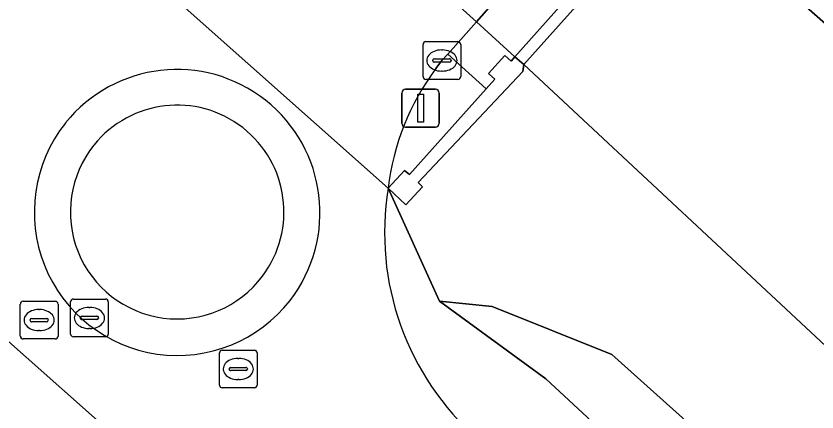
# Model space of a CAD drawing. Extents: x 160455 to 162082, y 388339 to 389736.
# Drawn here: x 160927.33 to 160948.59, y 389384.43 to 389394.93 of the extents above; entities that cross this region are included whole.
import ezdxf

# ---------------------------------------------------------------- set-up
doc = ezdxf.new("R2010")
doc.units = 0
for name, color, linetype in [('IMGEO_Berm_groen', 7, 'Continuous'), ('IMGEO_Dek', 7, 'Continuous'), ('IMGEO_Erf', 7, 'Continuous'), ('IMGEO_Groenvoorziening', 7, 'Continuous'), ('IMGEO_Kolk', 7, 'Continuous'), ('IMGEO_Lichtmast', 7, 'Continuous'), ('IMGEO_Muur', 7, 'Continuous'), ('IMGEO_Oever', 7, 'Continuous'), ('IMGEO_Parkeervlak_open', 7, 'Continuous'), ('IMGEO_Rijbaan_lokaal_gesloten', 7, 'Continuous'), ('IMGEO_Rijbaan_lokaal_open', 7, 'Continuous'), ('IMGEO_Rioolput', 7, 'Continuous'), ('IMGEO_Walbescherming', 7, 'Continuous'), ('IMGEO_Waterloop', 7, 'Continuous')]:
    doc.layers.add(name, color=color, linetype=linetype)

msp = doc.modelspace()

# ---------------------------------------------------------------- linework, layer by layer
at = {"layer": 'IMGEO_Berm_groen'}
for points in [[(160944.636, 389398.404), (160943.57, 389399.342), (160939.55, 389394.776), (160940.571, 389393.854)], [(160939.55, 389394.776), (160938.794, 389393.918), (160939.807, 389393.003), (160940.038, 389393.261), (160939.873, 389393.409), (160940.302, 389393.889), (160940.469, 389393.739), (160940.571, 389393.854)]]:
    msp.add_lwpolyline(points, close=True, dxfattribs=at)
for points in [[(160939.807, 389393.003), (160938.794, 389393.918), (160938.635, 389393.752), (160938.472, 389393.537)], [(160937.207, 389390.364), (160937.636, 389390.833), (160937.773, 389390.727), (160939.807, 389393.003)]]:
    msp.add_lwpolyline(points, dxfattribs=at)
msp.add_arc((160943.682, 389389.621), 6.518, 143.0727, 173.4553, dxfattribs=at)
at = {"layer": 'IMGEO_Dek'}
msp.add_lwpolyline([(160940.805, 389393.643), (160944.878, 389398.192), (160944.636, 389398.404), (160943.57, 389399.342), (160939.691, 389402.754), (160938.188, 389404.076), (160937.408, 389404.762), (160937.168, 389404.973), (160933.197, 389400.514), (160933.439, 389400.296), (160934.213, 389399.597), (160935.696, 389398.257), (160939.55, 389394.776), (160940.571, 389393.854)], close=True, dxfattribs=at)
at = {"layer": 'IMGEO_Erf'}
msp.add_lwpolyline([(160974.082, 389416.523), (160966.607, 389423.095), (160964.239, 389422.307), (160963.399, 389421.82), (160962.869, 389421.415), (160960.162, 389418.042), (160960.5, 389417.849), (160947.134, 389400.941), (160947.358, 389400.756), (160946.936, 389400.265), (160946.811, 389400.371), (160945.465, 389398.685), (160945.303, 389398.667), (160944.878, 389398.192), (160950.35, 389393.379), (160963.707, 389380.804), (160970.927, 389373.782), (160978.562, 389365.975)], dxfattribs=at)
at = {"layer": 'IMGEO_Groenvoorziening'}
for points in [[(160958.33, 389369.626), (160941.392, 389385.312), (160938.572, 389387.375), (160937.207, 389390.364)], [(160977.633, 389348.45), (160980.285, 389346.868), (160978.323, 389348.732), (160976.588, 389353.263), (160968.545, 389361.844), (160964.371, 389365.927), (160951.935, 389378.09), (160943.147, 389385.961), (160939.97, 389387.234), (160938.572, 389387.375), (160941.392, 389385.312), (160958.33, 389369.626), (160963.201, 389364.764), (160966.614, 389361.356), (160975.586, 389352.051)]]:
    msp.add_lwpolyline(points, dxfattribs=at)
msp.add_arc((160944.391, 389389.184), 7.28, 170.6721, 228.6476, dxfattribs=at)
at = {"layer": 'IMGEO_Kolk'}
for p, q in [((160938.133, 389393.327), (160938.133, 389394.179)), ((160938.208, 389394.253), (160939.06, 389394.253)), ((160939.134, 389394.179), (160939.134, 389393.327)), ((160938.621, 389394.033), (160938.646, 389394.033)), ((160938.392, 389393.747), (160938.392, 389393.759)), ((160938.83, 389393.71), (160938.432, 389393.71)), ((160938.435, 389393.796), (160938.833, 389393.796)), ((160938.876, 389393.759), (160938.876, 389393.747)), ((160938.644, 389393.473), (160938.619, 389393.473)), ((160939.06, 389393.253), (160938.208, 389393.253))]:
    msp.add_line(p, q, dxfattribs=at)
for points in [[(160938.133, 389393.327), (160938.133, 389394.179)], [(160938.208, 389394.253), (160939.06, 389394.253)], [(160939.134, 389394.179), (160939.134, 389393.327)], [(160939.06, 389393.253), (160938.208, 389393.253)]]:
    msp.add_lwpolyline(points, dxfattribs=at)
for centre, radius, start, end in [((160938.21, 389394.177), 0.0765, 91.552, 178.448), ((160938.21, 389394.177), 0.0765, 91.552, 178.448), ((160939.058, 389394.177), 0.0765, 1.552, 88.448), ((160939.058, 389394.177), 0.0765, 1.552, 88.448), ((160938.432, 389393.756), 0.0403, 85.8775, 175.7526), ((160938.429, 389393.746), 0.0366, 178.938, 274.7102), ((160938.833, 389393.753), 0.043, 264.8664, 352.4533), ((160938.837, 389393.758), 0.0386, 1.7309, 96.639), ((160938.21, 389393.329), 0.0765, 181.552, 268.448), ((160938.21, 389393.329), 0.0765, 181.552, 268.448), ((160939.058, 389393.329), 0.0765, 271.552, 358.448), ((160939.058, 389393.329), 0.0765, 271.552, 358.448)]:
    msp.add_arc(centre, radius, start, end, dxfattribs=at)
for centre, major_axis, ratio, start_param, end_param in [((160938.62, 389393.753), (-0.387, 0.002), 0.722429, 4.712389, 7.853982), ((160938.645, 389393.753), (-0.39, 0.002), 0.717154, 1.570796, 4.712389)]:
    msp.add_ellipse(centre, major_axis=major_axis, ratio=ratio, start_param=start_param, end_param=end_param, dxfattribs=at)
at = {"layer": 'IMGEO_Lichtmast'}
for p, q in [((160937.671, 389392.989), (160938.461, 389392.989)), ((160938.461, 389392.989), (160937.671, 389392.989)), ((160937.571, 389392.089), (160937.571, 389392.889)), ((160937.571, 389392.889), (160937.571, 389392.089)), ((160938.561, 389392.889), (160938.561, 389392.089)), ((160938.561, 389392.089), (160938.561, 389392.889)), ((160938.461, 389391.989), (160937.671, 389391.989)), ((160937.671, 389391.989), (160938.461, 389391.989))]:
    msp.add_line(p, q, dxfattribs=at)
msp.add_lwpolyline([(160937.991, 389392.864), (160938.141, 389392.864), (160938.141, 389392.114), (160937.991, 389392.114), (160937.991, 389392.864)], dxfattribs=at)
for centre, start, end in [((160937.671, 389392.889), 90, 180), ((160937.671, 389392.889), 90, 180), ((160938.461, 389392.889), 0, 90), ((160938.461, 389392.889), 360, 90), ((160937.671, 389392.089), 180, 270), ((160937.671, 389392.089), 180, 270), ((160938.461, 389392.089), 270, 0), ((160938.461, 389392.089), 270, 0)]:
    msp.add_arc(centre, 0.1, start, end, dxfattribs=at)
at = {"layer": 'IMGEO_Muur'}
for points in [[(160944.878, 389398.192), (160944.636, 389398.404), (160940.571, 389393.854), (160940.805, 389393.643)], [(160940.784, 389393.464), (160940.805, 389393.643), (160940.571, 389393.854), (160940.469, 389393.739), (160940.302, 389393.889), (160939.873, 389393.409), (160940.038, 389393.261), (160939.807, 389393.003), (160937.773, 389390.727), (160937.636, 389390.833), (160937.207, 389390.364), (160937.679, 389389.926), (160938.119, 389390.401), (160938.003, 389390.515)]]:
    msp.add_lwpolyline(points, close=True, dxfattribs=at)
at = {"layer": 'IMGEO_Oever'}
msp.add_lwpolyline([(160951.58, 389383.617), (160940.805, 389393.643), (160940.784, 389393.464), (160938.003, 389390.515), (160938.119, 389390.401), (160937.679, 389389.926), (160937.207, 389390.364), (160938.572, 389387.375), (160939.97, 389387.234), (160943.147, 389385.961), (160951.935, 389378.09), (160964.371, 389365.927), (160968.545, 389361.844), (160976.588, 389353.263), (160978.323, 389348.732), (160980.285, 389346.868), (160981.565, 389346.865), (160981.141, 389347.336), (160981.612, 389347.768), (160981.722, 389347.655), (160984.656, 389350.504), (160984.774, 389350.478), (160973.474, 389362.148)], dxfattribs=at)
at = {"layer": 'IMGEO_Parkeervlak_open'}
msp.add_lwpolyline([(160929.889, 389381.207), (160931.221, 389382.666), (160921.28, 389391.481), (160920.022, 389389.932)], close=True, dxfattribs=at)
at = {"layer": 'IMGEO_Rijbaan_lokaal_gesloten'}
for points in [[(160902.226, 389407.076), (160904.952, 389404.907), (160905.102, 389404.783), (160913.953, 389397.56), (160916.034, 389395.861), (160918.649, 389393.727), (160919.362, 389393.113), (160921.28, 389391.481), (160931.221, 389382.666), (160933.79, 389380.315), (160936.28, 389378.058), (160942.887, 389371.995), (160945.072, 389369.99), (160945.716, 389369.399), (160946.989, 389368.231), (160948.255, 389367.024)], [(160938.472, 389393.537), (160938.635, 389393.752), (160938.794, 389393.918), (160939.55, 389394.776), (160935.696, 389398.257)], [(160937.207, 389390.364), (160931.574, 389395.372)], [(160931.574, 389395.372), (160937.207, 389390.364)]]:
    msp.add_lwpolyline(points, dxfattribs=at)
msp.add_lwpolyline([(160943.57, 389399.342), (160939.691, 389402.754), (160935.696, 389398.257), (160939.55, 389394.776)], close=True, dxfattribs=at)
for centre, radius, start, end in [((160931.599, 389389.717), 3.797, 322.2553, 141.3277), ((160943.682, 389389.621), 6.518, 143.0727, 173.4553), ((160931.609, 389389.729), 3.797, 141.5564, 322.0266), ((160944.391, 389389.184), 7.28, 170.6721, 228.6476)]:
    msp.add_arc(centre, radius, start, end, dxfattribs=at)
at = {"layer": 'IMGEO_Rijbaan_lokaal_open'}
for centre, radius, start, end in [((160931.599, 389389.717), 3.797, 322.2553, 141.3277), ((160931.605, 389389.736), 2.834, 323.0527, 141.2257), ((160931.605, 389389.736), 2.834, 323.0527, 141.2257), ((160931.609, 389389.729), 3.797, 141.5564, 322.0266), ((160931.604, 389389.735), 2.834, 141.1964, 323.082), ((160931.604, 389389.735), 2.834, 141.1964, 323.082)]:
    msp.add_arc(centre, radius, start, end, dxfattribs=at)
at = {"layer": 'IMGEO_Rioolput'}
for p, q in [((160927.44, 389386.444), (160927.44, 389387.296)), ((160927.515, 389387.37), (160928.367, 389387.37)), ((160928.441, 389387.296), (160928.441, 389386.444)), ((160928.774, 389386.501), (160928.774, 389387.353)), ((160928.849, 389387.427), (160929.701, 389387.427)), ((160929.775, 389387.353), (160929.775, 389386.501)), ((160927.928, 389387.15), (160927.953, 389387.15)), ((160929.262, 389387.207), (160929.287, 389387.207)), ((160927.699, 389386.864), (160927.699, 389386.876)), ((160928.137, 389386.827), (160927.739, 389386.827)), ((160927.742, 389386.913), (160928.14, 389386.913)), ((160928.183, 389386.876), (160928.183, 389386.864)), ((160929.033, 389386.921), (160929.033, 389386.933)), ((160929.471, 389386.884), (160929.073, 389386.884)), ((160929.076, 389386.97), (160929.474, 389386.97)), ((160929.517, 389386.933), (160929.517, 389386.921)), ((160929.285, 389386.647), (160929.26, 389386.647)), ((160927.951, 389386.59), (160927.926, 389386.59)), ((160929.701, 389386.427), (160928.849, 389386.427)), ((160928.367, 389386.37), (160927.515, 389386.37)), ((160932.727, 389385.148), (160932.727, 389386)), ((160932.802, 389386.074), (160933.654, 389386.074)), ((160933.728, 389386), (160933.728, 389385.148)), ((160933.215, 389385.854), (160933.24, 389385.854)), ((160932.986, 389385.568), (160932.986, 389385.58)), ((160933.029, 389385.617), (160933.427, 389385.617)), ((160933.47, 389385.58), (160933.47, 389385.568)), ((160933.424, 389385.531), (160933.026, 389385.531)), ((160933.238, 389385.294), (160933.213, 389385.294)), ((160933.654, 389385.074), (160932.802, 389385.074))]:
    msp.add_line(p, q, dxfattribs=at)
for points in [[(160927.44, 389386.444), (160927.44, 389387.296)], [(160927.515, 389387.37), (160928.367, 389387.37)], [(160928.441, 389387.296), (160928.441, 389386.444)], [(160928.774, 389386.501), (160928.774, 389387.353)], [(160928.849, 389387.427), (160929.701, 389387.427)], [(160929.775, 389387.353), (160929.775, 389386.501)], [(160929.701, 389386.427), (160928.849, 389386.427)], [(160928.367, 389386.37), (160927.515, 389386.37)], [(160932.727, 389385.148), (160932.727, 389386)], [(160932.802, 389386.074), (160933.654, 389386.074)], [(160933.728, 389386), (160933.728, 389385.148)], [(160933.654, 389385.074), (160932.802, 389385.074)]]:
    msp.add_lwpolyline(points, dxfattribs=at)
for centre, radius, start, end in [((160927.517, 389387.294), 0.0765, 91.552, 178.448), ((160927.517, 389387.294), 0.0765, 91.552, 178.448), ((160928.365, 389387.294), 0.0765, 1.552, 88.448), ((160928.365, 389387.294), 0.0765, 1.552, 88.448), ((160928.851, 389387.351), 0.0765, 91.552, 178.448), ((160928.851, 389387.351), 0.0765, 91.552, 178.448), ((160929.699, 389387.351), 0.0765, 1.552, 88.448), ((160929.699, 389387.351), 0.0765, 1.552, 88.448), ((160927.739, 389386.873), 0.0403, 85.8775, 175.7526), ((160927.736, 389386.863), 0.0366, 178.938, 274.7102), ((160928.14, 389386.87), 0.043, 264.8664, 352.4533), ((160928.144, 389386.875), 0.0386, 1.7309, 96.639), ((160929.073, 389386.93), 0.0403, 85.8775, 175.7526), ((160929.07, 389386.92), 0.0366, 178.938, 274.7102), ((160929.474, 389386.927), 0.043, 264.8664, 352.4533), ((160929.478, 389386.932), 0.0386, 1.7309, 96.639), ((160927.517, 389386.446), 0.0765, 181.552, 268.448), ((160927.517, 389386.446), 0.0765, 181.552, 268.448), ((160928.365, 389386.446), 0.0765, 271.552, 358.448), ((160928.365, 389386.446), 0.0765, 271.552, 358.448), ((160928.851, 389386.503), 0.0765, 181.552, 268.448), ((160928.851, 389386.503), 0.0765, 181.552, 268.448), ((160929.699, 389386.503), 0.0765, 271.552, 358.448), ((160929.699, 389386.503), 0.0765, 271.552, 358.448), ((160932.804, 389385.998), 0.0765, 91.552, 178.448), ((160932.804, 389385.998), 0.0765, 91.552, 178.448), ((160933.652, 389385.998), 0.0765, 1.552, 88.448), ((160933.652, 389385.998), 0.0765, 1.552, 88.448), ((160933.026, 389385.577), 0.0403, 85.8775, 175.7526), ((160933.023, 389385.567), 0.0366, 178.938, 274.7102), ((160933.427, 389385.574), 0.043, 264.8664, 352.4533), ((160933.431, 389385.579), 0.0386, 1.7309, 96.639), ((160932.804, 389385.15), 0.0765, 181.552, 268.448), ((160932.804, 389385.15), 0.0765, 181.552, 268.448), ((160933.652, 389385.15), 0.0765, 271.552, 358.448), ((160933.652, 389385.15), 0.0765, 271.552, 358.448)]:
    msp.add_arc(centre, radius, start, end, dxfattribs=at)
for centre, major_axis, ratio, start_param, end_param in [((160927.927, 389386.87), (-0.387, 0.002), 0.722429, 4.712389, 7.853982), ((160927.952, 389386.87), (-0.39, 0.002), 0.717154, 1.570796, 4.712389), ((160929.261, 389386.927), (-0.387, 0.002), 0.722429, 4.712389, 7.853982), ((160929.286, 389386.927), (-0.39, 0.002), 0.717154, 1.570796, 4.712389), ((160933.214, 389385.574), (-0.387, 0.002), 0.722429, 4.712389, 7.853982), ((160933.239, 389385.574), (-0.39, 0.002), 0.717154, 1.570796, 4.712389)]:
    msp.add_ellipse(centre, major_axis=major_axis, ratio=ratio, start_param=start_param, end_param=end_param, dxfattribs=at)
at = {"layer": 'IMGEO_Walbescherming'}
msp.add_lwpolyline([(160970.927, 389373.782), (160963.707, 389380.804), (160950.35, 389393.379), (160944.878, 389398.192)], dxfattribs=at)
at = {"layer": 'IMGEO_Waterloop'}
msp.add_lwpolyline([(160963.707, 389380.804), (160950.35, 389393.379), (160944.878, 389398.192), (160944.636, 389398.404), (160943.57, 389399.342), (160939.691, 389402.754), (160938.188, 389404.076), (160934.213, 389399.597), (160935.696, 389398.257), (160939.55, 389394.776), (160940.571, 389393.854), (160940.805, 389393.643), (160951.58, 389383.617)], dxfattribs=at)

doc.saveas('drawing.dxf')
